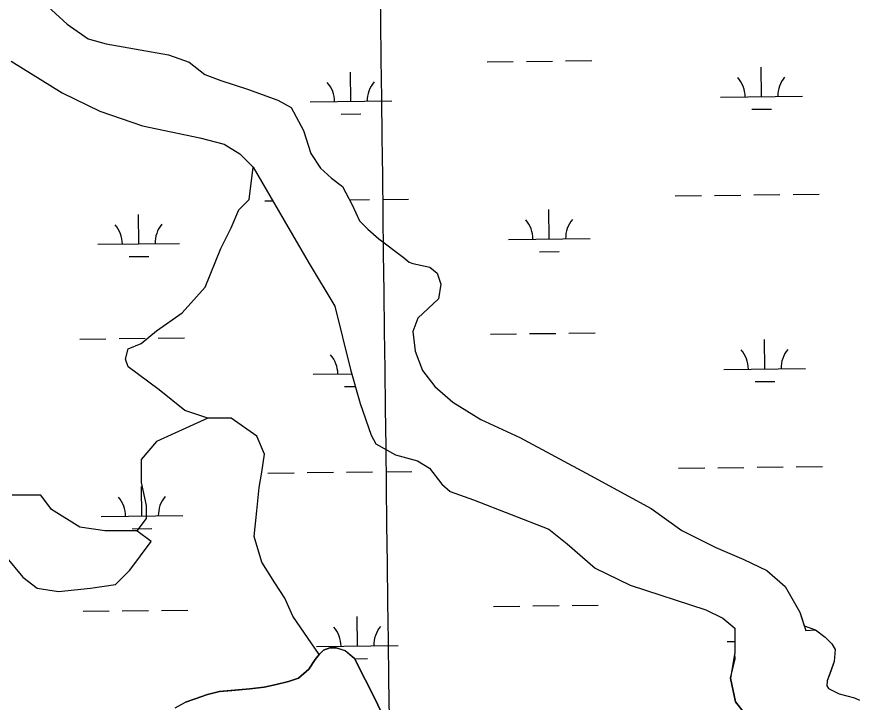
# Model space of a CAD drawing. Extents: x 3694830 to 3732949, y 415201 to 440970.
# Drawn here: x 3724906 to 3725933, y 434112 to 434949 of the extents above; entities that cross this region are included whole.
import ezdxf

# ---------------------------------------------------------------- set-up
doc = ezdxf.new("R2010")
doc.units = 0
for name, color, linetype in [('V-GRID-MAJR', 7, 'Continuous'), ('V-TOPO-SHOR', 7, 'Continuous'), ('V-WETL-SWMP', 7, 'Continuous')]:
    doc.layers.add(name, color=color, linetype=linetype)

msp = doc.modelspace()

# ---------------------------------------------------------------- linework, layer by layer
at = {"layer": 'V-GRID-MAJR'}
msp.add_spline([(3725521.948, 420931.967), (3725447.9250000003, 426990.407), (3725373.878, 433050.776), (3725299.8310000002, 439111.152), (3725299.808, 439113.075)], degree=3, dxfattribs=at)
at = {"layer": 'V-TOPO-SHOR'}
for p, q in [((3724934.8648812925, 434365.0738219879), (3724899.988886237, 434365.07382277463)), ((3724947.9428798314, 434347.62382175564), (3724934.8648812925, 434365.0738219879)), ((3724982.8188753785, 434325.8108210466), (3724947.9428798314, 434347.62382175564)), ((3725013.3348711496, 434321.44882037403), (3724982.8188753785, 434325.8108210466)), ((3725052.5698655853, 434321.44881948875), (3725013.3348711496, 434321.44882037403)), ((3725070.0078634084, 434308.36081914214), (3725052.5698655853, 434321.44881948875)), ((3725043.8508679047, 434273.46081985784), (3725070.0078634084, 434308.36081914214)), ((3724891.269889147, 434290.91082323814), (3724913.0678866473, 434264.7358228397)), ((3724913.0678866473, 434264.7358228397), (3724930.50488447, 434251.64882249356)), ((3725026.4128707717, 434256.0108203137), (3725043.8508679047, 434273.46081985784)), ((3724995.8968751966, 434251.6488210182), (3725026.4128707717, 434256.0108203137)), ((3724930.50488447, 434251.64882249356), (3724956.6618808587, 434247.2858219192)), ((3724956.6618808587, 434247.2858219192), (3724995.8968751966, 434251.6488210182))]:
    msp.add_line(p, q, dxfattribs=at)
for points in [[(3724928.751, 434976.06200000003), (3724967.415, 434940.315), (3724992.7, 434922.433), (3725015.019, 434916.46400000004), (3725090.906, 434903.006), (3725116.196, 434894.056), (3725135.531, 434879.157), (3725154.873, 434871.7), (3725187.6040000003, 434861.25800000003), (3725224.798, 434847.833), (3725241.161, 434838.889), (3725256.019, 434810.60000000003), (3725264.924, 434782.317), (3725276.8170000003, 434764.451), (3725290.201, 434752.533), (3725303.5840000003, 434742.105), (3725315.473, 434719.772), (3725324.386, 434700.418), (3725334.794, 434689.992), (3725348.177, 434678.074), (3725377.9250000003, 434655.729), (3725385.361, 434649.76900000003), (3725389.823, 434648.278), (3725410.656, 434643.795), (3725419.579, 434636.346), (3725424.031, 434622.94800000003), (3725421.039, 434605.094), (3725395.722, 434581.302), (3725389.756, 434564.93700000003), (3725392.711, 434541.124), (3725401.622, 434517.304), (3725416.486, 434497.947), (3725438.793, 434478.581), (3725473.005, 434457.718), (3725520.609, 434435.356), (3725606.887, 434389.151), (3725681.264, 434348.907), (3725718.448, 434322.08900000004), (3725760.1, 434301.22000000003), (3725794.316, 434286.308), (3725822.58, 434272.892), (3725844.887, 434253.528), (3725862.721, 434222.259), (3725868.286563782, 434205.51656634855)], [(3724898.6580000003, 434895.494), (3724961.132, 434856.75), (3725007.247, 434834.38800000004), (3725059.319, 434816.48600000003), (3725129.252, 434801.54600000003), (3725159.0100000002, 434794.081), (3725178.347, 434782.16000000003), (3725194.704, 434765.776), (3725263.065, 434648.151), (3725294.274, 434596.038), (3725313.556, 434518.635), (3725325.426, 434476.957), (3725338.787, 434438.251), (3725344.733, 434427.829), (3725368.532, 434414.417), (3725395.3140000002, 434406.954), (3725410.1890000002, 434398.01), (3725425.055, 434378.653), (3725435.465, 434369.715), (3725463.7320000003, 434359.27400000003), (3725555.972, 434323.481), (3725578.278, 434305.604), (3725612.4820000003, 434275.81), (3725655.623, 434254.941), (3725747.867, 434225.102), (3725768.693, 434214.66500000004), (3725783.566, 434202.748), (3725783.541, 434171.495)], [(3725275.086, 434170.371), (3725242.909530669, 434217.1731947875), (3725233.4842565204, 434239.1655011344), (3725220.917224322, 434258.0160494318), (3725205.208434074, 434283.1501138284), (3725195.7831599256, 434314.56769432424), (3725198.9249179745, 434345.9852748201), (3725202.0666760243, 434374.2610972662), (3725205.208434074, 434393.1116455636), (3725208.3501921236, 434415.10395191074), (3725198.9249179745, 434437.09625825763), (3725167.507337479, 434459.08856460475), (3725139.2315150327, 434459.08856460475), (3725110.955692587, 434468.51383875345), (3725079.5381120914, 434493.64790315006), (3725066.971079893, 434503.0731772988), (3725041.837015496, 434521.9237255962), (3725038.6952574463, 434531.3489997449), (3725041.837015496, 434543.91603194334), (3725057.5458057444, 434550.1995480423), (3725076.396354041, 434565.90833829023), (3725107.813934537, 434587.90064463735), (3725136.0897569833, 434619.3182251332), (3725154.940305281, 434666.4445958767), (3725167.507337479, 434691.57866027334), (3725176.9326116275, 434713.57096662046), (3725189.499643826, 434726.13799881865), (3725194.704, 434765.776)], [(3725139.2315150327, 434459.08856460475), (3725076.396354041, 434430.81274215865), (3725057.5458057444, 434408.82043581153), (3725057.5458057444, 434380.54461336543), (3725063.829321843, 434352.2687909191), (3725063.829321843, 434336.56000067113), (3725063.829321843, 434336.56000067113), (3725052.5698655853, 434321.44881948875)], [(3725868.286563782, 434205.51656634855), (3725882.099, 434200.677), (3725893.822, 434191.652), (3725902.088, 434183.329), (3725906.2120000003, 434176.402), (3725904.781, 434161.89), (3725900.593, 434150.153), (3725896.406, 434138.416), (3725895.694, 434132.19800000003), (3725897.756, 434128.735), (3725910.869, 434122.47000000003), (3725929.5160000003, 434117.569), (3725935.728, 434114.782)], [(3725099.292, 434105.29600000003), (3725111.758, 434112.167), (3725123.522, 434116.273), (3725138.7490000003, 434121.751), (3725153.275, 434125.159), (3725168.488, 434126.491), (3725190.614, 434128.489), (3725207.9020000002, 434130.507), (3725221.046, 434133.226), (3725237.649, 434137.318), (3725250.105, 434141.422), (3725262.583, 434152.441), (3725270.2260000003, 434164.168), (3725275.086, 434170.371), (3725280.636, 434175.882), (3725288.2490000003, 434178.62200000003), (3725295.853, 434178.596), (3725306.9, 434175.104), (3725318.619, 434165.386), (3725344.7120000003, 434114.145), (3725352.261, 434097.532)], [(3725795.352, 434098.666), (3725784.338, 434112.527), (3725778.214, 434141.58), (3725783.824, 434165.065), (3725783.541, 434171.495)]]:
    msp.add_lwpolyline(points, dxfattribs=at)
at = {"layer": 'V-WETL-SWMP'}
for p, q in [((3724898.657712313, 434895.4939542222), (3724961.1307043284, 434856.7489529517)), ((3725480.570181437, 434894.4751386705), (3725512.5678882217, 434894.8567838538)), ((3725528.566741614, 434895.04760644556), (3725560.5644483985, 434895.4292516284)), ((3725576.5633017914, 434895.6200742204), (3725608.5610085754, 434896.00171940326)), ((3725314.0719350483, 434846.0559815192), (3725313.642554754, 434882.0534096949)), ((3725815.9439668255, 434852.04194310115), (3725815.514586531, 434888.03937127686)), ((3724961.1307043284, 434856.7489529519), (3725007.246698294, 434834.3879519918)), ((3725765.9475499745, 434851.44562250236), (3725865.9403836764, 434852.6382636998)), ((3725264.075518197, 434845.4596609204), (3725364.0683518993, 434846.65230211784)), ((3725007.246698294, 434834.3879519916), (3725059.3186913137, 434816.48595088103)), ((3725302.2568440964, 434830.4829669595), (3725326.2551241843, 434830.76920084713)), ((3725804.1288758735, 434836.4689285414), (3725828.1271559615, 434836.7551624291)), ((3725059.3186913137, 434816.48595088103), (3725129.251681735, 434801.5459493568)), ((3725129.251681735, 434801.5459493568), (3725159.009677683, 434794.0809487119)), ((3725159.009677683, 434794.0809487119), (3725178.34667521, 434782.1589483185)), ((3725178.34667521, 434782.1589483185), (3725194.7036732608, 434765.7749480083)), ((3725194.7036732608, 434765.7749480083), (3725263.063666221, 434648.15094688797)), ((3725352.657386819, 434726.4366971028), (3725384.6550936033, 434726.8183422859)), ((3725710.539738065, 434730.7052553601), (3725742.53744485, 434731.0869005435)), ((3725758.5362982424, 434731.2777231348), (3725790.534005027, 434731.6593683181)), ((3725806.5328584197, 434731.85019090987), (3725838.5305652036, 434732.23183609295)), ((3725854.5294185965, 434732.4226586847), (3725886.5271253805, 434732.8043038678)), ((3725208.6600559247, 434724.71688074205), (3725218.49735771, 434724.8342128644)), ((3725312.1813692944, 434725.9539288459), (3725336.6585334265, 434726.245874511)), ((3725054.6842332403, 434672.1347609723), (3725054.254881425, 434708.1322005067)), ((3725556.5640281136, 434678.12315246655), (3725556.134647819, 434714.120580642)), ((3725506.567611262, 434677.5268318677), (3725606.5604449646, 434678.7194730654)), ((3725004.6877929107, 434671.5384400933), (3725104.68067357, 434672.731081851)), ((3725042.8691244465, 434656.5617414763), (3725066.867415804, 434656.8479754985)), ((3725544.748937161, 434662.5501379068), (3725568.7472172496, 434662.83637179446)), ((3725263.0636662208, 434648.15094688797), (3725294.2726629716, 434596.03794637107)), ((3725294.2726629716, 434596.03794637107), (3725313.554661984, 434518.63594621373)), ((3725532.534632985, 434562.3963726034), (3725564.5323397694, 434562.7780177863)), ((3725580.531193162, 434562.9688403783), (3725612.5288999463, 434563.3504855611)), ((3724982.658152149, 434555.83547650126), (3725014.6558739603, 434556.21712186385)), ((3725030.6547348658, 434556.40794454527), (3725062.6524566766, 434556.7895899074)), ((3725078.651317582, 434556.98041258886), (3725110.6490393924, 434557.3620579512)), ((3725484.5380728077, 434561.82390482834), (3725516.5357795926, 434562.20555001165)), ((3725819.9118581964, 434519.390709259), (3725819.4824779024, 434555.3881374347)), ((3725268.035617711, 434512.805947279), (3725315.0555185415, 434513.3667661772)), ((3725313.5546619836, 434518.63594621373), (3725325.426661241, 434476.9559460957)), ((3725769.9154413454, 434518.79438866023), (3725869.9082750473, 434519.98702985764)), ((3725808.0967672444, 434503.8176946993), (3725832.095047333, 434504.103928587)), ((3725306.216949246, 434497.829248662), (3725319.43626552, 434497.986918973)), ((3725325.426661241, 434476.9559460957), (3725338.7876602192, 434438.2519459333)), ((3725338.7876602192, 434438.2519459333), (3725344.732659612, 434427.82894583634)), ((3725344.732659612, 434427.82894583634), (3725368.5326565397, 434414.4159453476)), ((3725368.5326565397, 434414.4159453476), (3725395.3136529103, 434406.9529447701)), ((3725395.3136529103, 434406.9529447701), (3725410.188651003, 434398.0109444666)), ((3725714.5076294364, 434398.054021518), (3725746.505336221, 434398.43566670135)), ((3725762.5041896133, 434398.62648929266), (3725794.5018963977, 434399.00813447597)), ((3725810.50074979, 434399.19895706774), (3725842.498456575, 434399.5806022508)), ((3725858.497309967, 434399.7714248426), (3725890.495016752, 434400.15307002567)), ((3725212.6276841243, 434392.06554193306), (3725244.6254059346, 434392.4471872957)), ((3725260.62426684, 434392.63800997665), (3725292.621988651, 434393.01965533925)), ((3725308.620849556, 434393.2104780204), (3725340.618571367, 434393.59212338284)), ((3725356.6174322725, 434393.78294606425), (3725388.6151540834, 434394.1645914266)), ((3725410.188651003, 434398.0109444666), (3725425.0546493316, 434378.6519442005)), ((3725425.0546493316, 434378.6519442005), (3725435.4646480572, 434369.71494399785)), ((3725058.65186144, 434339.48342216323), (3725058.222509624, 434375.4808616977)), ((3725435.4646480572, 434369.71494399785), (3725463.7316442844, 434359.2739433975)), ((3724934.8648812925, 434365.0738219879), (3724899.988886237, 434365.07382277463)), ((3724947.9428798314, 434347.6238217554), (3724934.8648812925, 434365.0738219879)), ((3725463.7316442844, 434359.2739433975), (3725555.9706320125, 434323.48094144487)), ((3724982.818875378, 434325.8108210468), (3724947.9428798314, 434347.6238217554)), ((3725008.6554211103, 434338.8871012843), (3725108.6483017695, 434340.079743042)), ((3725013.334871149, 434321.4488203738), (3724982.818875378, 434325.8108210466)), ((3725052.5698655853, 434321.4488194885), (3725013.334871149, 434321.4488203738)), ((3725046.8367526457, 434323.9104026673), (3725070.8350440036, 434324.1966366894)), ((3725070.007863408, 434308.36081914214), (3725052.5698655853, 434321.4488194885)), ((3725555.9706320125, 434323.48094144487), (3725578.2786292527, 434305.6039410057)), ((3725043.8508679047, 434273.4608198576), (3725070.007863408, 434308.36081914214)), ((3725578.2786292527, 434305.6039410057), (3725612.4826250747, 434275.81094034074)), ((3724891.269889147, 434290.9108232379), (3724913.067886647, 434264.7358228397)), ((3725612.4826250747, 434275.81094034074), (3725655.6236194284, 434254.94093944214)), ((3724913.067886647, 434264.7358228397), (3724930.50488447, 434251.6488224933)), ((3725026.4128707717, 434256.0108203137), (3725043.8508679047, 434273.4608198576)), ((3724995.8968751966, 434251.648821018), (3725026.4128707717, 434256.0108203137)), ((3725655.6236194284, 434254.94093944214), (3725747.8676070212, 434225.10093746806)), ((3724930.50488447, 434251.6488224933), (3724956.6618808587, 434247.285821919)), ((3724956.6618808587, 434247.285821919), (3724995.8968751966, 434251.648821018)), ((3724986.625780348, 434223.184137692), (3725018.623502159, 434223.5657830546)), ((3725034.622363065, 434223.75660573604), (3725066.6200848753, 434224.13825109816)), ((3725082.6189457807, 434224.3290737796), (3725114.6166675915, 434224.710719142)), ((3725488.4980478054, 434229.1701020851), (3725520.495769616, 434229.55174744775)), ((3725536.4946305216, 434229.74257012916), (3725568.492352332, 434230.1242154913)), ((3725584.491213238, 434230.3150381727), (3725616.4889350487, 434230.6966835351)), ((3725747.8676070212, 434225.10093746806), (3725768.6936043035, 434214.6659370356)), ((3725321.999686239, 434180.75092934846), (3725321.5703344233, 434216.74836888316)), ((3725768.6936043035, 434214.6659370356), (3725783.5656024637, 434202.7479367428)), ((3725783.5656024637, 434202.7479367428), (3725783.5416031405, 434172.90893685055)), ((3725773.875513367, 434186.14057286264), (3725783.552338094, 434186.255990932)), ((3725272.0032459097, 434180.15460846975), (3725371.996126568, 434181.347250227)), ((3725280.6355629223, 434175.8829304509), (3725275.086563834, 434170.3709305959)), ((3725288.2475617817, 434178.62193026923), (3725280.6355629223, 434175.8829304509)), ((3725295.8515607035, 434178.5959300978), (3725288.2475617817, 434178.62193026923)), ((3725306.899559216, 434175.10292986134), (3725295.8515607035, 434178.5959300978)), ((3725318.6185577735, 434165.3859296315), (3725306.8995592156, 434175.10292986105)), ((3725783.5416031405, 434172.90893685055), (3725778.214493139, 434141.57991934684)), ((3725270.226564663, 434164.1669307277), (3725262.5835660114, 434152.4409309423)), ((3725275.086563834, 434170.3709305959), (3725270.226564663, 434164.1669307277)), ((3725344.712555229, 434114.14592922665), (3725318.6185577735, 434165.3859296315)), ((3725318.67293396, 434165.27915274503), (3725334.1828688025, 434165.46414387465)), ((3725262.5835660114, 434152.4409309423), (3725250.1045680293, 434141.4229312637)), ((3725250.1045680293, 434141.4229312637), (3725237.648569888, 434137.3179315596)), ((3725778.214493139, 434141.57991934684), (3725784.3374929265, 434112.52791931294)), ((3725221.044572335, 434133.2259319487), (3725207.9015742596, 434130.5059322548)), ((3725237.648569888, 434137.3179315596), (3725221.044572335, 434133.2259319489)), ((3725138.748584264, 434121.75193384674), (3725123.522586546, 434116.27393421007)), ((3725153.275582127, 434125.159933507), (3725138.748584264, 434121.751933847)), ((3725190.6135767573, 434128.4899326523), (3725153.275582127, 434125.159933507)), ((3725207.9015742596, 434130.5059322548), (3725190.6135767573, 434128.4899326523)), ((3725123.522586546, 434116.27393421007), (3725111.7575883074, 434112.16593449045)), ((3725352.260554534, 434097.530929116), (3725344.712555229, 434114.14592922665)), ((3725784.3374929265, 434112.52791931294), (3725795.350491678, 434098.66591911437))]:
    msp.add_line(p, q, dxfattribs=at)
msp.add_lwpolyline([(3724928.752, 434976.06200000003), (3724967.415, 434940.314), (3724992.7, 434922.434), (3725015.018, 434916.463), (3725090.9050000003, 434903.006), (3725116.197, 434894.056), (3725135.532, 434879.158), (3725154.872, 434871.701), (3725187.6040000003, 434861.257), (3725224.798, 434847.832), (3725241.161, 434838.89), (3725256.019, 434810.601), (3725264.9250000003, 434782.318), (3725276.816, 434764.45), (3725290.2, 434752.533), (3725303.585, 434742.105), (3725315.472, 434719.772), (3725324.386, 434700.418), (3725334.794, 434689.992), (3725348.1780000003, 434678.075), (3725377.924, 434655.728), (3725385.36, 434649.76900000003), (3725389.823, 434648.277), (3725410.6550000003, 434643.795), (3725419.578, 434636.347), (3725424.031, 434622.949), (3725421.04, 434605.093), (3725395.721, 434581.303), (3725389.755, 434564.93700000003), (3725392.711, 434541.124), (3725401.6210000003, 434517.305), (3725416.487, 434497.946), (3725438.794, 434478.581), (3725473.005, 434457.718), (3725520.609, 434435.356), (3725606.887, 434389.15), (3725681.264, 434348.907), (3725718.447, 434322.08900000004), (3725760.099, 434301.219), (3725794.315, 434286.309), (3725822.58, 434272.892), (3725844.887, 434253.527), (3725862.72, 434222.26), (3725870.142, 434199.931), (3725882.1, 434200.677), (3725893.821, 434191.652), (3725902.088, 434183.329), (3725906.2120000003, 434176.403), (3725904.7800000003, 434161.891), (3725896.406, 434138.417), (3725895.694, 434132.199), (3725897.756, 434128.735), (3725910.869, 434122.47000000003), (3725929.5160000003, 434117.569), (3725935.728, 434114.783)], dxfattribs=at)
for centre, radius, start, end in [((3725760.699326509, 434851.8578623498), 35.24628790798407, 359.91152940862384, 41.455187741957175), ((3725871.177280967, 434853.1755623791), 35.246287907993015, 139.91152676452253, 181.45518509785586), ((3725258.8272947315, 434845.8719007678), 35.24628790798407, 359.91152940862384, 41.455187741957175), ((3725369.30524919, 434847.1896007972), 35.246287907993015, 139.91152676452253, 181.45518509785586), ((3725109.9175736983, 434673.2683807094), 35.246287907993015, 139.91152663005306, 181.4551849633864), ((3725501.3193877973, 434677.9390717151), 35.24628790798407, 359.91152940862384, 41.455187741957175), ((3725611.7973422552, 434679.2567717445), 35.246287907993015, 139.91152676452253, 181.45518509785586), ((3724999.43956736, 434671.95068006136), 35.24628790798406, 359.91152952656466, 41.455187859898), ((3725764.6672178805, 434519.20662850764), 35.24628790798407, 359.91152940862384, 41.455187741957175), ((3725875.1451723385, 434520.524328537), 35.246287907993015, 139.91152676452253, 181.45518509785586), ((3725262.7873921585, 434513.2181872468), 35.24628790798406, 359.91152952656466, 41.455187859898), ((3725003.407195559, 434339.29934125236), 35.24628790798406, 359.91152952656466, 41.455187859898), ((3725113.8852018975, 434340.6170419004), 35.246287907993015, 139.91152663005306, 181.4551849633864), ((3725266.7550203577, 434180.56684843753), 35.24628790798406, 359.91152952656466, 41.455187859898), ((3725377.2330266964, 434181.88454908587), 35.246287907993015, 139.91152663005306, 181.4551849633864)]:
    msp.add_arc(centre, radius, start, end, dxfattribs=at)

doc.saveas('drawing.dxf')
